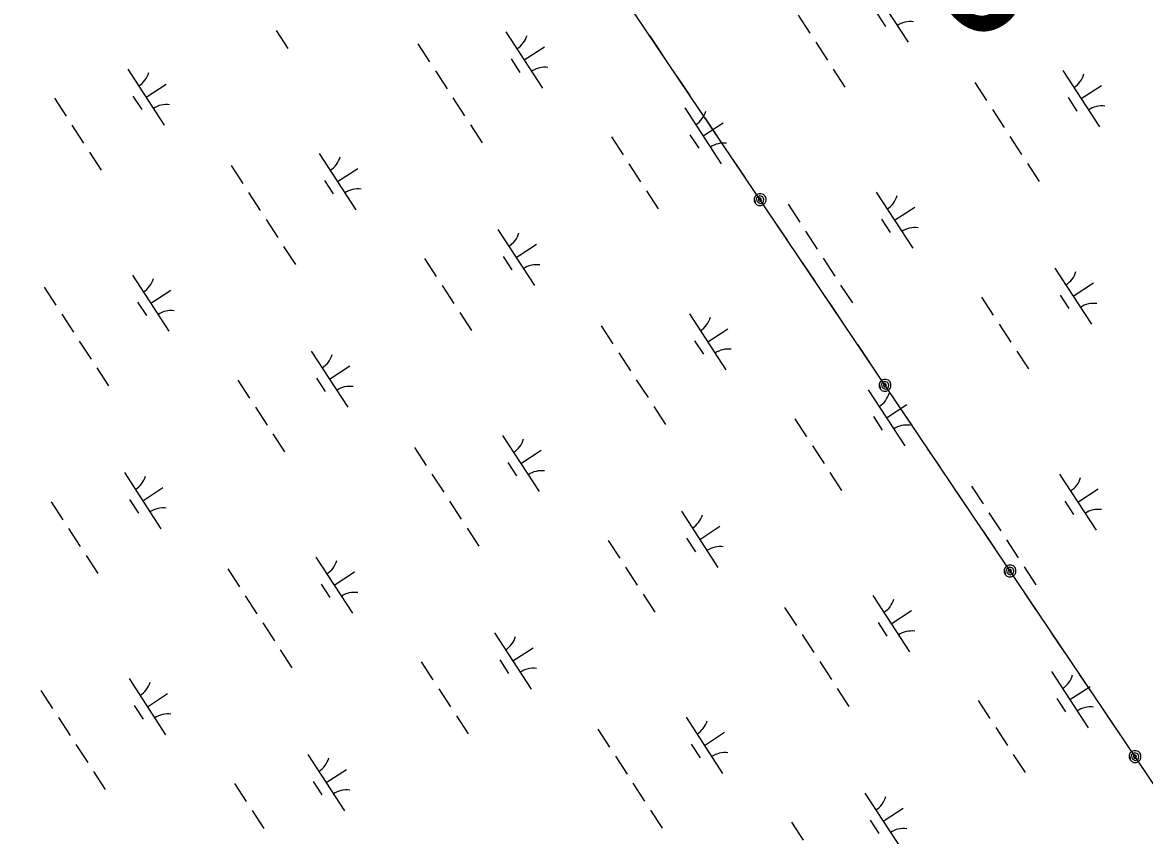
# Model space of a CAD drawing. Extents: x 3953924 to 3974542, y 193747 to 216192.
# Drawn here: x 3966638 to 3967475, y 202757 to 203363 of the extents above; entities that cross this region are included whole.
import ezdxf

# ---------------------------------------------------------------- set-up
doc = ezdxf.new("R2010")
doc.units = 0
for name, color, linetype in [('V-TOPO-GNAM-IDEN', 7, 'Continuous'), ('V-UTIL-LINE', 7, 'Continuous'), ('V-WETL-SWMP', 7, 'Continuous')]:
    doc.layers.add(name, color=color, linetype=linetype)

msp = doc.modelspace()

# ---------------------------------------------------------------- linework, layer by layer
at = {"layer": 'V-UTIL-LINE'}
for points in [[(3969933.5, 199153.6), (3965324.75, 205998.56), (3961472.65, 211751.95)], [(3967115.18, 203339.39), (3967105.69, 203353.49)], [(3967135.85, 203308.7), (3967126.35, 203322.8)], [(3967156.51, 203278), (3967147.02, 203292.11)], [(3967177.18, 203247.31), (3967167.68, 203261.41)], [(3967188.11, 203231.08), (3967187.58, 203229.75), (3967188.71, 203230.02), (3967189.18, 203231.31), (3967188.23, 203232.43), (3967186.78, 203231.55), (3967186.28, 203229.26), (3967188.1, 203228.14), (3967190.4, 203228.92), (3967190.95, 203231.14), (3967190.14, 203233.22), (3967187.82, 203233.9), (3967185.45, 203232.5), (3967184.37, 203228.57), (3967185.62, 203227.33), (3967187.24, 203226.67), (3967189, 203226.67), (3967190.62, 203227.35), (3967191.86, 203228.6), (3967192.52, 203230.22), (3967192.52, 203231.98), (3967191.84, 203233.6), (3967190.59, 203234.84), (3967188.97, 203235.5), (3967187.21, 203235.5), (3967185.59, 203234.82), (3967184.36, 203233.57), (3967183.69, 203231.95), (3967183.7, 203230.19), (3967184.37, 203228.57)], [(3967208.45, 203200.86), (3967198.96, 203214.96)], [(3967229.12, 203170.17), (3967219.62, 203184.27)], [(3967249.78, 203139.48), (3967240.29, 203153.58)], [(3967270.45, 203108.78), (3967260.95, 203122.89)], [(3967281.38, 203092.56), (3967280.85, 203091.22), (3967281.98, 203091.49), (3967282.45, 203092.78), (3967281.5, 203093.9), (3967280.05, 203093.02), (3967279.55, 203090.73), (3967281.37, 203089.62), (3967283.67, 203090.39), (3967284.22, 203092.61), (3967283.41, 203094.69), (3967281.09, 203095.38), (3967278.72, 203093.98), (3967277.64, 203090.04), (3967278.89, 203088.81), (3967280.52, 203088.14), (3967282.27, 203088.15), (3967283.89, 203088.83), (3967285.13, 203090.07), (3967285.79, 203091.7), (3967285.79, 203093.45), (3967285.11, 203095.07), (3967283.86, 203096.31), (3967282.24, 203096.97), (3967280.48, 203096.97), (3967278.86, 203096.29), (3967277.63, 203095.05), (3967276.96, 203093.42), (3967276.97, 203091.66), (3967277.64, 203090.04)], [(3967301.73, 203062.33), (3967292.23, 203076.43)], [(3967322.39, 203031.64), (3967312.9, 203045.74)], [(3967343.06, 203000.95), (3967333.56, 203015.05)], [(3967363.72, 202970.26), (3967354.23, 202984.36)], [(3967374.65, 202954.03), (3967374.12, 202952.69), (3967375.25, 202952.97), (3967375.72, 202954.26), (3967374.78, 202955.37), (3967373.32, 202954.49), (3967372.82, 202952.2), (3967374.64, 202951.09), (3967376.94, 202951.87), (3967377.49, 202954.09), (3967376.68, 202956.17), (3967374.36, 202956.85), (3967372, 202955.45), (3967370.92, 202951.52), (3967372.16, 202950.28), (3967373.79, 202949.62), (3967375.54, 202949.62), (3967377.16, 202950.3), (3967378.4, 202951.55), (3967379.06, 202953.17), (3967379.06, 202954.93), (3967378.38, 202956.55), (3967377.14, 202957.78), (3967375.51, 202958.45), (3967373.75, 202958.44), (3967372.13, 202957.77), (3967370.9, 202956.52), (3967370.23, 202954.89), (3967370.24, 202953.14), (3967370.92, 202951.52)], [(3967395, 202923.8), (3967385.5, 202937.91)], [(3967415.66, 202893.11), (3967406.17, 202907.21)], [(3967436.33, 202862.42), (3967426.83, 202876.52)], [(3967456.99, 202831.73), (3967447.5, 202845.83)], [(3967467.92, 202815.51), (3967467.39, 202814.17), (3967468.52, 202814.44), (3967468.99, 202815.73), (3967468.05, 202816.85), (3967466.59, 202815.97), (3967466.09, 202813.68), (3967467.91, 202812.57), (3967470.21, 202813.34), (3967470.76, 202815.56), (3967469.95, 202817.64), (3967467.64, 202818.33), (3967465.27, 202816.93), (3967464.19, 202812.99), (3967465.43, 202811.76), (3967467.06, 202811.09), (3967468.81, 202811.1), (3967470.43, 202811.77), (3967471.67, 202813.02), (3967472.34, 202814.64), (3967472.33, 202816.4), (3967471.65, 202818.02), (3967470.41, 202819.26), (3967468.78, 202819.92), (3967467.02, 202819.92), (3967465.41, 202819.24), (3967464.17, 202817.99), (3967463.5, 202816.37), (3967463.51, 202814.61), (3967464.19, 202812.99)]]:
    msp.add_lwpolyline(points, dxfattribs=at)
at = {"layer": 'V-WETL-SWMP'}
for p, q in [((3967271.26, 203390.38), (3967298.54, 203348.48)), ((3967216.51, 203368.7), (3967225.24, 203355.29)), ((3967275.16, 203370.25), (3967281.71, 203360.19)), ((3966826.98, 203357.3), (3966835.71, 203343.89)), ((3966998.44, 203356.25), (3967025.72, 203314.35)), ((3966932.62, 203347.32), (3966941.35, 203333.91)), ((3967229.6, 203348.59), (3967238.33, 203335.18)), ((3967012.08, 203335.3), (3967027.16, 203345.12)), ((3966716.14, 203328.47), (3966743.42, 203286.56)), ((3967002.34, 203336.12), (3967008.88, 203326.06)), ((3967242.69, 203328.47), (3967251.42, 203315.06)), ((3966945.71, 203327.2), (3966954.44, 203313.8)), ((3967414.15, 203327.42), (3967441.43, 203285.52)), ((3966729.78, 203307.51), (3966744.87, 203317.33)), ((3967348.33, 203318.49), (3967357.06, 203305.08)), ((3967427.79, 203306.47), (3967442.88, 203316.29)), ((3966661.39, 203306.79), (3966670.12, 203293.38)), ((3966720.04, 203308.33), (3966726.59, 203298.28)), ((3966958.8, 203307.09), (3966967.53, 203293.68)), ((3967418.05, 203307.29), (3967424.6, 203297.23)), ((3967131.86, 203299.63), (3967159.14, 203257.73)), ((3967361.43, 203298.37), (3967370.16, 203284.96)), ((3966674.48, 203286.67), (3966683.21, 203273.26)), ((3966971.9, 203286.98), (3966980.63, 203273.57)), ((3967145.5, 203278.68), (3967160.58, 203288.5)), ((3967135.76, 203279.5), (3967142.31, 203269.44)), ((3967374.52, 203278.26), (3967383.25, 203264.85)), ((3967077.1, 203277.96), (3967085.83, 203264.55)), ((3966687.57, 203266.56), (3966696.3, 203253.15)), ((3966859.03, 203265.51), (3966886.31, 203223.6)), ((3966793.21, 203256.57), (3966801.94, 203243.16)), ((3966872.67, 203244.55), (3966887.76, 203254.37)), ((3967090.2, 203257.84), (3967098.93, 203244.43)), ((3967387.61, 203258.15), (3967396.34, 203244.74)), ((3966862.93, 203245.37), (3966869.48, 203235.32)), ((3966806.31, 203236.46), (3966815.04, 203223.05)), ((3967103.29, 203237.73), (3967112.02, 203224.32)), ((3967274.75, 203236.68), (3967302.03, 203194.77)), ((3967208.93, 203227.74), (3967217.66, 203214.33)), ((3967288.39, 203215.72), (3967303.47, 203225.54)), ((3966819.4, 203216.35), (3966828.13, 203202.94)), ((3967278.65, 203216.54), (3967285.2, 203206.49)), ((3966992.46, 203208.89), (3967019.73, 203166.99)), ((3967222.02, 203207.63), (3967230.75, 203194.22)), ((3966832.49, 203196.23), (3966841.22, 203182.82)), ((3967006.09, 203187.94), (3967021.18, 203197.76)), ((3966937.7, 203187.21), (3966946.43, 203173.8)), ((3966996.35, 203188.76), (3967002.9, 203178.7)), ((3967235.12, 203187.52), (3967243.84, 203174.11)), ((3967408.17, 203180.06), (3967435.45, 203138.16)), ((3966719.63, 203174.76), (3966746.91, 203132.86)), ((3966653.81, 203165.83), (3966662.54, 203152.42)), ((3966733.27, 203153.81), (3966748.35, 203163.63)), ((3966950.79, 203167.1), (3966959.52, 203153.69)), ((3967248.21, 203167.4), (3967256.94, 203153.99)), ((3967421.81, 203159.11), (3967436.89, 203168.93)), ((3966723.53, 203154.63), (3966730.08, 203144.57)), ((3967353.42, 203158.38), (3967362.14, 203144.97)), ((3967412.07, 203159.93), (3967418.62, 203149.87)), ((3966666.9, 203145.72), (3966675.63, 203132.31)), ((3966963.89, 203146.98), (3966972.61, 203133.58)), ((3967135.35, 203145.93), (3967162.62, 203104.03)), ((3967069.53, 203137), (3967078.25, 203123.59)), ((3967366.51, 203138.27), (3967375.24, 203124.86)), ((3967148.98, 203124.98), (3967164.07, 203134.8)), ((3966680, 203125.6), (3966688.72, 203112.19)), ((3967139.24, 203125.8), (3967145.79, 203115.74)), ((3966853.05, 203118.15), (3966880.33, 203076.24)), ((3967082.62, 203116.88), (3967091.35, 203103.48)), ((3967379.6, 203118.15), (3967388.33, 203104.74)), ((3966693.09, 203105.49), (3966701.82, 203092.08)), ((3966866.69, 203097.19), (3966881.78, 203107.01)), ((3966798.3, 203096.47), (3966807.02, 203083.06)), ((3966856.95, 203098.01), (3966863.5, 203087.96)), ((3967095.71, 203096.77), (3967104.44, 203083.36)), ((3967268.77, 203089.31), (3967296.04, 203047.41)), ((3967282.41, 203068.36), (3967297.49, 203078.18)), ((3966811.39, 203076.35), (3966820.12, 203062.94)), ((3967108.8, 203076.66), (3967117.53, 203063.25)), ((3967272.67, 203069.18), (3967279.21, 203059.12)), ((3967214.01, 203067.64), (3967222.74, 203054.23)), ((3966824.48, 203056.24), (3966833.21, 203042.83)), ((3966995.94, 203055.19), (3967023.22, 203013.28)), ((3966930.12, 203046.25), (3966938.85, 203032.84)), ((3967009.58, 203034.23), (3967024.67, 203044.05)), ((3967227.1, 203047.52), (3967235.83, 203034.11)), ((3966713.65, 203027.4), (3966740.92, 202985.5)), ((3966999.84, 203035.05), (3967006.39, 203025)), ((3967240.2, 203027.41), (3967248.93, 203014)), ((3966943.21, 203026.14), (3966951.94, 203012.73)), ((3967411.66, 203026.36), (3967438.93, 202984.45)), ((3966727.29, 203006.45), (3966742.37, 203016.27)), ((3967345.84, 203017.42), (3967354.57, 203004.01)), ((3967425.3, 203005.4), (3967440.38, 203015.22)), ((3966658.89, 203005.72), (3966667.62, 202992.31)), ((3966717.55, 203007.27), (3966724.09, 202997.21)), ((3966956.31, 203006.03), (3966965.04, 202992.62)), ((3967415.56, 203006.22), (3967422.1, 202996.17)), ((3967129.36, 202998.57), (3967156.64, 202956.67)), ((3967358.93, 202997.31), (3967367.66, 202983.9)), ((3966671.98, 202985.61), (3966680.71, 202972.2)), ((3966969.4, 202985.91), (3966978.13, 202972.5)), ((3967143, 202977.62), (3967158.09, 202987.44)), ((3967074.61, 202976.89), (3967083.33, 202963.48)), ((3967133.26, 202978.44), (3967139.81, 202968.38)), ((3967372.02, 202977.2), (3967380.75, 202963.79)), ((3966685.08, 202965.5), (3966693.81, 202952.09)), ((3966856.54, 202964.44), (3966883.81, 202922.54)), ((3966790.72, 202955.51), (3966799.45, 202942.1)), ((3966870.18, 202943.49), (3966885.26, 202953.31)), ((3967087.7, 202956.78), (3967096.43, 202943.37)), ((3967385.12, 202957.08), (3967393.84, 202943.67)), ((3966860.44, 202944.31), (3966866.98, 202934.25)), ((3966803.81, 202935.4), (3966812.54, 202921.99)), ((3967100.79, 202936.66), (3967109.52, 202923.26)), ((3967272.25, 202935.61), (3967299.53, 202893.71)), ((3967206.43, 202926.68), (3967215.16, 202913.27)), ((3967285.89, 202914.66), (3967300.98, 202924.48)), ((3966816.9, 202915.28), (3966825.63, 202901.87)), ((3967276.15, 202915.48), (3967282.7, 202905.42)), ((3966989.96, 202907.83), (3967017.23, 202865.92)), ((3967219.53, 202906.56), (3967228.25, 202893.16)), ((3966830, 202895.17), (3966838.72, 202881.76)), ((3967003.6, 202886.87), (3967018.68, 202896.69)), ((3966935.2, 202886.15), (3966943.93, 202872.74)), ((3966993.86, 202887.69), (3967000.4, 202877.64)), ((3967232.62, 202886.45), (3967241.35, 202873.04)), ((3967405.67, 202878.99), (3967432.95, 202837.09)), ((3966717.13, 202873.7), (3966744.41, 202831.79)), ((3967419.31, 202858.04), (3967434.4, 202867.86)), ((3966651.31, 202864.76), (3966660.04, 202851.36)), ((3966730.77, 202852.74), (3966745.86, 202862.56)), ((3966948.29, 202866.03), (3966957.02, 202852.62)), ((3967245.71, 202866.34), (3967254.44, 202852.93)), ((3966721.03, 202853.56), (3966727.58, 202843.51)), ((3967350.92, 202857.32), (3967359.65, 202843.91)), ((3967409.57, 202858.86), (3967416.12, 202848.81)), ((3966664.41, 202844.65), (3966673.13, 202831.24)), ((3966961.39, 202845.92), (3966970.12, 202832.51)), ((3967132.85, 202844.87), (3967160.13, 202802.96)), ((3967067.03, 202835.93), (3967075.76, 202822.52)), ((3967364.01, 202837.2), (3967372.74, 202823.79)), ((3967146.49, 202823.91), (3967161.57, 202833.73)), ((3966677.5, 202824.54), (3966686.23, 202811.13)), ((3967136.75, 202824.73), (3967143.29, 202814.68)), ((3966850.55, 202817.08), (3966877.83, 202775.18)), ((3967080.12, 202815.82), (3967088.85, 202802.41)), ((3967377.1, 202817.09), (3967385.83, 202803.68)), ((3966690.59, 202804.42), (3966699.32, 202791.01)), ((3966864.19, 202796.13), (3966879.28, 202805.95)), ((3966795.8, 202795.4), (3966804.53, 202781.99)), ((3966854.45, 202796.95), (3966861, 202786.89)), ((3967093.21, 202795.71), (3967101.94, 202782.3)), ((3967266.27, 202788.25), (3967293.55, 202746.35)), ((3967279.91, 202767.3), (3967294.99, 202777.12)), ((3966808.89, 202775.29), (3966817.62, 202761.88)), ((3967106.31, 202775.59), (3967115.04, 202762.18)), ((3967270.17, 202768.12), (3967276.71, 202758.06)), ((3967211.51, 202766.57), (3967220.24, 202753.16))]:
    msp.add_line(p, q, dxfattribs=at)
for centre, start, end in [((3967300.17, 203346.41), 82.29009, 123.83375), ((3966997.21, 203358.58), 302.29009, 343.83375), ((3967027.35, 203312.28), 82.29009, 123.83375), ((3966714.91, 203330.79), 302.29009, 343.83375), ((3967412.92, 203329.75), 302.29009, 343.83375), ((3966745.05, 203284.49), 82.29009, 123.83375), ((3967130.63, 203301.96), 302.29009, 343.83375), ((3967443.06, 203283.45), 82.29009, 123.83375), ((3967160.77, 203255.66), 82.29009, 123.83375), ((3966857.8, 203267.83), 302.29009, 343.83375), ((3966887.94, 203221.53), 82.29009, 123.83375), ((3967273.52, 203239), 302.29009, 343.83375), ((3966991.22, 203211.22), 302.29009, 343.83375), ((3967303.66, 203192.7), 82.29009, 123.83375), ((3967021.36, 203164.92), 82.29009, 123.83375), ((3966718.4, 203177.09), 302.29009, 343.83375), ((3967406.94, 203182.39), 302.29009, 343.83375), ((3967437.08, 203136.09), 82.29009, 123.83375), ((3966748.54, 203130.79), 82.29009, 123.83375), ((3967134.11, 203148.26), 302.29009, 343.83375), ((3967164.25, 203101.96), 82.29009, 123.83375), ((3966851.82, 203120.47), 302.29009, 343.83375), ((3966881.96, 203074.17), 82.29009, 123.83375), ((3967267.54, 203091.64), 302.29009, 343.83375), ((3967297.67, 203045.34), 82.29009, 123.83375), ((3966994.71, 203057.51), 302.29009, 343.83375), ((3967024.85, 203011.21), 82.29009, 123.83375), ((3966712.42, 203029.73), 302.29009, 343.83375), ((3967410.43, 203028.68), 302.29009, 343.83375), ((3966742.55, 202983.43), 82.29009, 123.83375), ((3967128.13, 203000.9), 302.29009, 343.83375), ((3967440.56, 202982.38), 82.29009, 123.83375), ((3967158.27, 202954.6), 82.29009, 123.83375), ((3966855.31, 202966.77), 302.29009, 343.83375), ((3966885.44, 202920.47), 82.29009, 123.83375), ((3967271.02, 202937.94), 302.29009, 343.83375), ((3966988.73, 202910.15), 302.29009, 343.83375), ((3967301.16, 202891.64), 82.29009, 123.83375), ((3967018.86, 202863.85), 82.29009, 123.83375), ((3967404.44, 202881.32), 302.29009, 343.83375), ((3966715.9, 202876.02), 302.29009, 343.83375), ((3967434.58, 202835.02), 82.29009, 123.83375), ((3966746.04, 202829.73), 82.29009, 123.83375), ((3967131.62, 202847.19), 302.29009, 343.83375), ((3967161.75, 202800.89), 82.29009, 123.83375), ((3966849.32, 202819.41), 302.29009, 343.83375), ((3966879.46, 202773.11), 82.29009, 123.83375), ((3967265.04, 202790.58), 302.29009, 343.83375), ((3967295.18, 202744.28), 82.29009, 123.83375)]:
    msp.add_arc(centre, 17.62, start, end, dxfattribs=at)

# ---------------------------------------------------------------- texts
at = {"layer": 'V-TOPO-GNAM-IDEN'}
msp.add_text('PLAQUEMINES', height=99.9998, rotation=303.0573, dxfattribs=at).set_placement((3966823.04, 204150.78))

doc.saveas('drawing.dxf')
